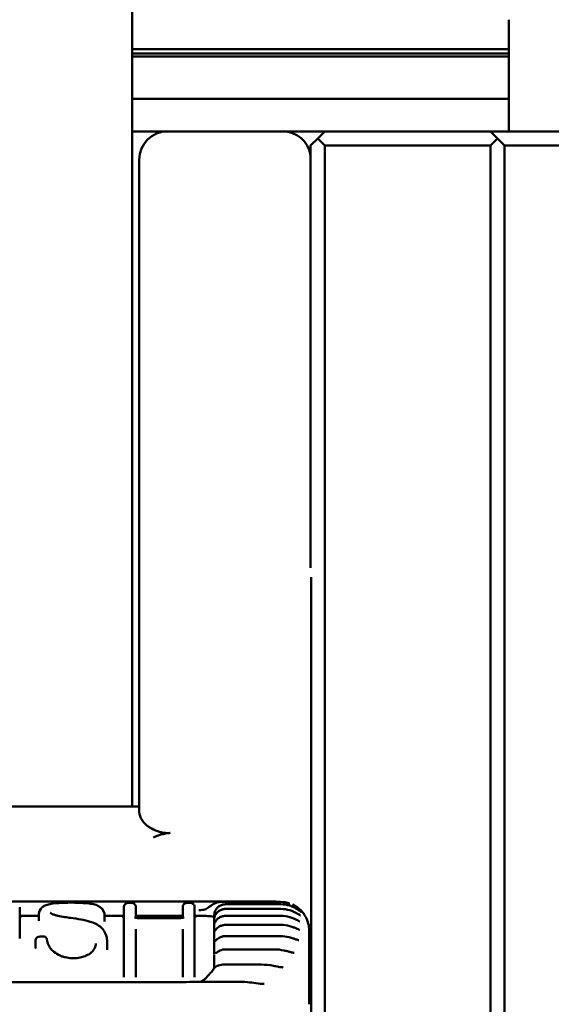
# Model space of a CAD drawing. Header units: millimetres. Extents: x 0 to 14369, y -869 to 2970.
# Tile 359 of 656: x 2039 to 2058, y 1109 to 1144. Entities that reach past the tile are written whole.
import ezdxf

# ---------------------------------------------------------------- set-up
doc = ezdxf.new("R2010")
doc.units = ezdxf.units.MM
doc.header["$LTSCALE"] = 10
doc.layers.add('Sichtbar (ISO)', color=7, linetype='Continuous', lineweight=50)

msp = doc.modelspace()

# ---------------------------------------------------------------- linework, layer by layer
at = {"layer": 'Sichtbar (ISO)'}
for p, q in [((2043.218, 1117.633), (2043.218, 1149.228)), ((2056.518, 1139.885), (2056.518, 1143.831)), ((2056.518, 1142.785), (2043.218, 1142.785)), ((2043.218, 1142.785), (2056.518, 1142.785)), ((2043.218, 1142.631), (2056.518, 1142.631)), ((2056.518, 1142.631), (2043.218, 1142.631)), ((2043.218, 1142.527), (2056.518, 1142.527)), ((2056.518, 1142.527), (2043.218, 1142.527)), ((2043.218, 1141.035), (2056.518, 1141.035)), ((2043.218, 1139.885), (2044.468, 1139.885)), ((2044.468, 1139.885), (2048.533, 1139.885)), ((2048.533, 1139.885), (2050.018, 1139.885)), ((2049.768, 1139.635), (2049.518, 1139.385)), ((2050.018, 1139.885), (2049.768, 1139.635)), ((2050.018, 1139.385), (2049.768, 1139.635)), ((2055.868, 1139.885), (2050.018, 1139.885)), ((2069.018, 1139.885), (2055.868, 1139.885)), ((2056.118, 1139.635), (2055.868, 1139.885)), ((2055.868, 1139.385), (2056.118, 1139.635)), ((2056.368, 1139.385), (2056.118, 1139.635)), ((2049.518, 1125.166), (2049.518, 1139.385)), ((2055.868, 1139.385), (2050.018, 1139.385)), ((2050.018, 1125.166), (2050.018, 1139.385)), ((2055.868, 1139.385), (2055.868, 1125.166)), ((2056.368, 1139.385), (2056.368, 1125.166)), ((2069.018, 1139.385), (2056.368, 1139.385)), ((2043.468, 1136.846), (2043.468, 1138.885)), ((2043.468, 1132.536), (2043.468, 1136.846)), ((2043.468, 1132.536), (2043.468, 1130.575)), ((2043.468, 1123.066), (2043.468, 1130.575)), ((2049.518, 1124.916), (2049.518, 1125.166)), ((2050.018, 1124.666), (2050.018, 1125.166)), ((2055.868, 1125.166), (2055.868, 1124.666)), ((2056.368, 1125.166), (2056.368, 1124.916)), ((2049.518, 1124.916), (2049.518, 1124.468)), ((2050.018, 1107.385), (2050.018, 1124.666)), ((2055.868, 1124.666), (2055.868, 1107.385)), ((2056.368, 1107.635), (2056.368, 1124.916)), ((2049.533, 1124.136), (2049.533, 1123.066)), ((2043.468, 1115.84), (2043.468, 1123.066)), ((2049.533, 1101.391), (2049.533, 1123.066)), ((2043.218, 1116.447), (2043.218, 1117.633)), ((2043.218, 1116.447), (2043.218, 1116.039)), ((2035.568, 1116.039), (2043.468, 1116.039)), ((2034.118, 1112.673), (2045.118, 1112.673)), ((2039.245, 1112.482), (2039.245, 1111.616)), ((2042.926, 1110.271), (2042.926, 1112.482)), ((2043.202, 1112.627), (2043.071, 1112.627)), ((2043.347, 1112.482), (2043.347, 1112.101)), ((2045.002, 1112.101), (2045.002, 1112.482)), ((2045.278, 1112.627), (2045.147, 1112.627)), ((2048.257, 1112.673), (2045.358, 1112.673)), ((2045.423, 1112.482), (2045.423, 1110.271)), ((2046.362, 1112.663), (2048.458, 1112.663)), ((2046.518, 1112.579), (2048.468, 1112.579)), ((2048.881, 1112.57), (2048.881, 1112.57)), ((2039.925, 1112.175), (2039.266, 1112.175)), ((2039.925, 1111.998), (2039.925, 1112.242)), ((2042.239, 1112.228), (2042.239, 1111.984)), ((2042.905, 1112.175), (2042.239, 1112.175)), ((2044.981, 1112.175), (2043.368, 1112.175)), ((2044.902, 1112.093), (2043.447, 1112.093)), ((2045.002, 1112.092), (2045.002, 1112.092)), ((2046.118, 1112.1), (2046.118, 1112.217)), ((2046.118, 1111.894), (2046.118, 1112.094)), ((2048.468, 1112.415), (2046.518, 1112.415)), ((2048.468, 1112.172), (2046.518, 1112.172)), ((2046.118, 1111.611), (2046.118, 1111.878)), ((2048.468, 1111.851), (2046.518, 1111.851)), ((2039.245, 1111.368), (2039.245, 1111.616)), ((2043.347, 1111.699), (2043.347, 1110.271)), ((2045.002, 1110.271), (2045.002, 1111.699)), ((2046.118, 1111.254), (2046.118, 1111.591)), ((2048.443, 1111.455), (2046.518, 1111.455)), ((2049.468, 1111.653), (2049.468, 1110.733)), ((2039.805, 1111.293), (2039.805, 1111.053)), ((2042.337, 1110.974), (2042.337, 1111.227)), ((2046.118, 1110.832), (2046.118, 1111.23)), ((2046.118, 1110.378), (2046.118, 1110.797)), ((2048.232, 1110.987), (2046.518, 1110.987)), ((2049.468, 1109.046), (2049.468, 1110.733)), ((2047.768, 1110.449), (2046.446, 1110.449)), ((2042.926, 1110.271), (2042.926, 1110.004)), ((2043.347, 1110.271), (2043.347, 1110.004)), ((2045.002, 1110.271), (2045.002, 1110.004)), ((2045.423, 1110.271), (2045.423, 1110.004)), ((2045.988, 1110.16), (2045.988, 1110.16)), ((2046.075, 1110.094), (2046.075, 1110.095)), ((2046.096, 1110.3), (2046.096, 1110.3)), ((2046.113, 1110.324), (2046.113, 1110.324)), ((2046.117, 1110.253), (2046.117, 1110.253)), ((2034.118, 1109.833), (2045.118, 1109.833)), ((2045.611, 1109.845), (2046.927, 1109.845))]:
    msp.add_line(p, q, dxfattribs=at)
for centre, start, end in [((2044.468, 1138.885), 90, 180), ((2048.533, 1138.885), 10.0164, 90)]:
    msp.add_arc(centre, 1, start, end, dxfattribs=at)
for centre, major_axis, ratio, start_param, end_param in [((2039.345, 1112.235), (-0.1, 0.0001), 0.996577, 0, 0.006031), ((2042.826, 1112.235), (0.1, 0), 0.996577, 6.277479, 6.283185), ((2043.447, 1112.235), (-0.1, 0.0001), 0.996577, 0, 0.005642), ((2044.902, 1112.235), (0.1, 0.0001), 0.996577, 6.27738, 6.283185), ((2045.523, 1112.235), (-0.1, 0), 0.996577, 0, 0.005205), ((2042.339, 1111.985), (-0.0983, -0.0184), 0.974407, 6.120785, 6.283233), ((2048.468, 1111.653), (1, 0), 0.998018, 6.282926, 6.282959), ((2039.905, 1111.305), (-0.1, 0.0008), 0.447022, 6.283143, 6.312986), ((2039.806, 1111.287), (-0.0001, 0.039), 0.022566, 1.131857, 1.442758), ((2039.905, 1111.293), (-0.1, 0), 0.212191, 0, 0.026961), ((2046.518, 1110.374), (-0.4, 0), 0.83762, 6.282843, 6.283129)]:
    msp.add_ellipse(centre, major_axis=major_axis, ratio=ratio, start_param=start_param, end_param=end_param, dxfattribs=at)
for points, knots in [([(2043.881, 1115.269), (2043.862, 1115.28), (2043.843, 1115.291), (2043.72, 1115.371), (2043.632, 1115.455), (2043.503, 1115.642), (2043.468, 1115.742), (2043.468, 1115.84)], [0.4389243, 0.4389243, 0.4389243, 0.4389243, 0.4476589, 0.4476589, 0.5001998, 0.5001998, 0.5553524, 0.5553524, 0.5553524, 0.5553524]), ([(2043.881, 1115.269), (2043.89, 1115.264), (2043.9, 1115.258), (2043.974, 1115.218), (2044.081, 1115.165), (2044.254, 1115.119), (2044.301, 1115.109), (2044.38, 1115.099), (2044.411, 1115.097), (2044.453, 1115.096), (2044.463, 1115.095), (2044.503, 1115.096), (2044.534, 1115.097), (2044.564, 1115.1)], [-0.08731532, -0.08731532, -0.08731532, -0.08731532, -0.08058853, -0.08058853, -0.03663605, -0.03663605, -0.02177314, -0.02177314, -0.0122244, -0.0122244, -0.00922409, -0.00922409, -0.00000418, -0.00000418, -0.00000418, -0.00000418]), ([(2044.564, 1115.1), (2044.446, 1115.088), (2044.331, 1115.068), (2044.149, 1115.018), (2044.058, 1114.988), (2043.97, 1114.943), (2043.969, 1114.942), (2043.968, 1114.941)], [-0.08711537, -0.08711537, -0.08711537, -0.08711537, -0.03614257, -0.03614257, 0, 0, 0.00052818, 0.00052818, 0.00052818, 0.00052818]), ([(2039.925, 1112.242), (2039.925, 1112.324), (2039.967, 1112.412), (2040.064, 1112.496), (2040.101, 1112.518), (2040.143, 1112.537)], [0, 0, 0, 0, 0.06177874, 0.06177874, 0.09385653, 0.09385653, 0.09385653, 0.09385653]), ([(2040.143, 1112.537), (2040.189, 1112.557), (2040.242, 1112.574), (2040.372, 1112.601), (2040.452, 1112.612), (2040.546, 1112.62)], [0, 0, 0, 0, 0.03500215, 0.03500215, 0.07168103, 0.07168103, 0.07168103, 0.07168103]), ([(2040.546, 1112.62), (2040.59, 1112.623), (2040.636, 1112.626), (2040.728, 1112.631), (2040.773, 1112.633), (2040.892, 1112.636), (2040.969, 1112.637), (2041.045, 1112.637)], [0, 0, 0, 0, 0.01681197, 0.01681197, 0.03155638, 0.03155638, 0.05433913, 0.05433913, 0.05433913, 0.05433913]), ([(2041.045, 1112.637), (2041.142, 1112.637), (2041.24, 1112.635), (2041.411, 1112.63), (2041.487, 1112.626), (2041.564, 1112.62), (2041.574, 1112.619), (2041.583, 1112.618)], [0, 0, 0, 0, 0.02897841, 0.02897841, 0.05469035, 0.05469035, 0.05838168, 0.05838168, 0.05838168, 0.05838168]), ([(2041.583, 1112.618), (2041.665, 1112.612), (2041.737, 1112.603), (2041.87, 1112.578), (2041.93, 1112.561), (2041.99, 1112.536), (2041.997, 1112.533), (2042.005, 1112.529)], [0, 0, 0, 0, 0.03200245, 0.03200245, 0.06976099, 0.06976099, 0.0755721, 0.0755721, 0.0755721, 0.0755721]), ([(2042.927, 1112.501), (2042.929, 1112.516), (2042.933, 1112.531), (2042.946, 1112.558), (2042.955, 1112.57), (2042.975, 1112.592), (2042.987, 1112.602), (2043.014, 1112.616), (2043.029, 1112.622), (2043.053, 1112.626), (2043.062, 1112.627), (2043.071, 1112.627)], [0, 0, 0, 0, 0.0045722, 0.0045722, 0.00912273, 0.00912273, 0.01377877, 0.01377877, 0.01860025, 0.01860025, 0.02153062, 0.02153062, 0.02153062, 0.02153062]), ([(2043.202, 1112.627), (2043.219, 1112.627), (2043.236, 1112.624), (2043.267, 1112.613), (2043.282, 1112.604), (2043.307, 1112.584), (2043.318, 1112.571), (2043.334, 1112.544), (2043.34, 1112.529), (2043.345, 1112.51), (2043.345, 1112.505), (2043.346, 1112.501)], [0, 0, 0, 0, 0.00534903, 0.00534903, 0.01051101, 0.01051101, 0.01542222, 0.01542222, 0.02012987, 0.02012987, 0.02151894, 0.02151894, 0.02151894, 0.02151894]), ([(2043.346, 1112.5), (2043.346, 1112.497), (2043.347, 1112.491), (2043.347, 1112.485), (2043.347, 1112.482)], [0.0009351, 0.0009351, 0.0009351, 0.0009351, 0.5, 0.9999986, 0.9999986, 0.9999986, 0.9999986]), ([(2045.003, 1112.501), (2045.005, 1112.516), (2045.009, 1112.531), (2045.022, 1112.558), (2045.031, 1112.57), (2045.051, 1112.592), (2045.063, 1112.602), (2045.09, 1112.616), (2045.105, 1112.622), (2045.129, 1112.626), (2045.138, 1112.627), (2045.147, 1112.627)], [0, 0, 0, 0, 0.0045722, 0.0045722, 0.00912273, 0.00912273, 0.01377877, 0.01377877, 0.01860025, 0.01860025, 0.02153061, 0.02153061, 0.02153061, 0.02153061]), ([(2045.278, 1112.627), (2045.295, 1112.627), (2045.312, 1112.624), (2045.343, 1112.613), (2045.358, 1112.604), (2045.383, 1112.584), (2045.394, 1112.571), (2045.41, 1112.544), (2045.416, 1112.529), (2045.421, 1112.51), (2045.421, 1112.505), (2045.422, 1112.501)], [0, 0, 0, 0, 0.00534904, 0.00534904, 0.01051102, 0.01051102, 0.01542222, 0.01542222, 0.02012987, 0.02012987, 0.02151894, 0.02151894, 0.02151894, 0.02151894]), ([(2045.422, 1112.5), (2045.422, 1112.497), (2045.423, 1112.491), (2045.423, 1112.485), (2045.423, 1112.482)], [0.0009351, 0.0009351, 0.0009351, 0.0009351, 0.5, 0.9999987, 0.9999987, 0.9999987, 0.9999987]), ([(2045.574, 1112.374), (2045.651, 1112.374), (2045.722, 1112.38), (2045.829, 1112.414), (2045.872, 1112.44), (2045.959, 1112.502), (2046, 1112.534), (2046.093, 1112.592), (2046.146, 1112.619), (2046.253, 1112.654), (2046.308, 1112.663), (2046.362, 1112.663)], [0, 0, 0, 0, 0.02576362, 0.02576362, 0.04644061, 0.04644061, 0.0630425, 0.0630425, 0.08061884, 0.08061884, 0.09683917, 0.09683917, 0.09683917, 0.09683917]), ([(2046.118, 1112.227), (2046.118, 1112.228), (2046.118, 1112.23), (2046.119, 1112.238), (2046.119, 1112.245), (2046.123, 1112.269), (2046.127, 1112.289), (2046.142, 1112.334), (2046.153, 1112.36), (2046.185, 1112.412), (2046.206, 1112.439), (2046.255, 1112.487), (2046.284, 1112.509), (2046.349, 1112.545), (2046.385, 1112.559), (2046.454, 1112.576), (2046.486, 1112.579), (2046.518, 1112.579)], [0, 0, 0, 0, 0.00355203, 0.00355203, 0.00969238, 0.00969238, 0.02019338, 0.02019338, 0.03117216, 0.03117216, 0.04211515, 0.04211515, 0.0531002, 0.0531002, 0.06472728, 0.06472728, 0.07429002, 0.07429002, 0.07429002, 0.07429002]), ([(2048.458, 1112.663), (2048.565, 1112.663), (2048.673, 1112.646), (2048.78, 1112.611), (2048.785, 1112.609), (2048.79, 1112.607)], [0, 0, 0, 0, 0.03213484, 0.03213484, 0.03383381, 0.03383381, 0.03383381, 0.03383381]), ([(2048.468, 1112.579), (2048.574, 1112.579), (2048.682, 1112.562), (2048.83, 1112.516), (2048.875, 1112.498), (2048.955, 1112.46), (2048.991, 1112.441), (2049.049, 1112.406), (2049.072, 1112.39), (2049.11, 1112.364), (2049.125, 1112.353), (2049.148, 1112.335), (2049.157, 1112.328), (2049.17, 1112.319), (2049.174, 1112.315), (2049.18, 1112.311), (2049.181, 1112.31), (2049.181, 1112.31), (2049.181, 1112.31), (2049.181, 1112.31)], [0, 0, 0, 0, 0.03197006, 0.03197006, 0.0468081, 0.0468081, 0.05949596, 0.05949596, 0.06938989, 0.06938989, 0.07680407, 0.07680407, 0.08259615, 0.08259615, 0.08692758, 0.08692758, 0.0899975, 0.0899975, 0.09022281, 0.09022281, 0.09022281, 0.09022281]), ([(2048.881, 1112.57), (2048.962, 1112.532), (2049.042, 1112.482), (2049.188, 1112.358), (2049.254, 1112.282), (2049.366, 1112.108), (2049.41, 1112.007), (2049.457, 1111.822), (2049.468, 1111.737), (2049.468, 1111.653)], [0, 0, 0, 0, 0.0285218, 0.0285218, 0.058561, 0.058561, 0.0910015, 0.0910015, 0.1163972, 0.1163972, 0.1163972, 0.1163972]), ([(2039.245, 1112.235), (2039.245, 1112.224), (2039.247, 1112.213), (2039.254, 1112.193), (2039.259, 1112.184), (2039.271, 1112.168), (2039.279, 1112.16), (2039.29, 1112.153), (2039.293, 1112.151), (2039.298, 1112.148), (2039.3, 1112.147), (2039.305, 1112.145), (2039.307, 1112.144), (2039.311, 1112.143), (2039.311, 1112.143), (2039.312, 1112.143), (2039.312, 1112.143), (2039.312, 1112.143)], [0, 0, 0, 0, 0.00322931, 0.00322931, 0.00645064, 0.00645064, 0.00961162, 0.00961162, 0.01090745, 0.01090745, 0.01184239, 0.01184239, 0.0133389, 0.0133389, 0.01467717, 0.01467717, 0.01523314, 0.01523314, 0.01523314, 0.01523314]), ([(2040.326, 1112.277), (2040.326, 1112.277), (2040.326, 1112.277), (2040.327, 1112.275), (2040.332, 1112.27), (2040.351, 1112.255), (2040.367, 1112.245), (2040.388, 1112.235)], [0.02735148, 0.02735148, 0.02735148, 0.02735148, 0.03122142, 0.03122142, 0.04735863, 0.04735863, 0.06415666, 0.06415666, 0.06415666, 0.06415666]), ([(2040.388, 1112.235), (2040.395, 1112.231), (2040.407, 1112.227), (2040.436, 1112.216), (2040.455, 1112.21), (2040.513, 1112.193), (2040.554, 1112.183), (2040.671, 1112.158), (2040.753, 1112.143), (2040.905, 1112.118), (2040.976, 1112.107), (2041.047, 1112.097)], [0, 0, 0, 0, 0.00772372, 0.00772372, 0.01739638, 0.01739638, 0.03382427, 0.03382427, 0.06257913, 0.06257913, 0.08621258, 0.08621258, 0.08621258, 0.08621258]), ([(2042.859, 1112.143), (2042.859, 1112.143), (2042.859, 1112.143), (2042.859, 1112.143), (2042.86, 1112.143), (2042.862, 1112.144), (2042.862, 1112.144), (2042.866, 1112.145), (2042.868, 1112.146), (2042.874, 1112.149), (2042.878, 1112.151), (2042.885, 1112.155), (2042.889, 1112.158), (2042.898, 1112.167), (2042.903, 1112.172), (2042.913, 1112.186), (2042.918, 1112.195), (2042.924, 1112.214), (2042.926, 1112.224), (2042.926, 1112.235)], [0.02329832, 0.02329832, 0.02329832, 0.02329832, 0.02371033, 0.02371033, 0.02483218, 0.02483218, 0.0256779, 0.0256779, 0.0271068, 0.0271068, 0.02845419, 0.02845419, 0.03012638, 0.03012638, 0.03243421, 0.03243421, 0.03535575, 0.03535575, 0.03854671, 0.03854671, 0.03854671, 0.03854671]), ([(2043.3, 1112.114), (2043.3, 1112.114), (2043.301, 1112.114), (2043.305, 1112.112), (2043.308, 1112.111), (2043.318, 1112.108), (2043.324, 1112.106), (2043.341, 1112.102), (2043.352, 1112.1), (2043.377, 1112.097), (2043.391, 1112.095), (2043.42, 1112.093), (2043.433, 1112.093), (2043.447, 1112.093)], [0.01709669, 0.01709669, 0.01709669, 0.01709669, 0.01933252, 0.01933252, 0.02211798, 0.02211798, 0.02540461, 0.02540461, 0.02944954, 0.02944954, 0.03408913, 0.03408913, 0.03822372, 0.03822372, 0.03822372, 0.03822372]), ([(2043.347, 1112.235), (2043.347, 1112.224), (2043.349, 1112.213), (2043.356, 1112.193), (2043.361, 1112.184), (2043.373, 1112.168), (2043.381, 1112.16), (2043.392, 1112.153), (2043.395, 1112.151), (2043.4, 1112.148), (2043.402, 1112.147), (2043.407, 1112.145), (2043.41, 1112.144), (2043.413, 1112.143), (2043.414, 1112.143), (2043.414, 1112.143), (2043.414, 1112.143), (2043.414, 1112.143)], [0, 0, 0, 0, 0.00322923, 0.00322923, 0.00645054, 0.00645054, 0.00961167, 0.00961167, 0.01090807, 0.01090807, 0.01184359, 0.01184359, 0.01334049, 0.01334049, 0.01467843, 0.01467843, 0.01523626, 0.01523626, 0.01523626, 0.01523626]), ([(2044.902, 1112.093), (2044.92, 1112.093), (2044.938, 1112.094), (2044.972, 1112.097), (2044.988, 1112.099), (2045.015, 1112.103), (2045.027, 1112.106), (2045.038, 1112.11), (2045.041, 1112.111), (2045.047, 1112.113), (2045.049, 1112.114), (2045.049, 1112.114)], [0, 0, 0, 0, 0.00542427, 0.00542427, 0.01073596, 0.01073596, 0.01568976, 0.01568976, 0.0177805, 0.0177805, 0.02109155, 0.02109155, 0.02109155, 0.02109155]), ([(2044.935, 1112.143), (2044.935, 1112.143), (2044.935, 1112.143), (2044.935, 1112.143), (2044.936, 1112.143), (2044.938, 1112.144), (2044.939, 1112.144), (2044.942, 1112.145), (2044.945, 1112.146), (2044.951, 1112.149), (2044.954, 1112.151), (2044.961, 1112.155), (2044.965, 1112.158), (2044.974, 1112.167), (2044.979, 1112.172), (2044.989, 1112.186), (2044.994, 1112.195), (2045, 1112.214), (2045.002, 1112.224), (2045.002, 1112.235)], [0.02329736, 0.02329736, 0.02329736, 0.02329736, 0.02370149, 0.02370149, 0.02483136, 0.02483136, 0.0256801, 0.0256801, 0.02711108, 0.02711108, 0.02845833, 0.02845833, 0.03012942, 0.03012942, 0.03243602, 0.03243602, 0.03535695, 0.03535695, 0.03854589, 0.03854589, 0.03854589, 0.03854589]), ([(2045.423, 1112.235), (2045.423, 1112.224), (2045.425, 1112.213), (2045.432, 1112.193), (2045.437, 1112.184), (2045.45, 1112.168), (2045.457, 1112.16), (2045.468, 1112.153), (2045.471, 1112.151), (2045.476, 1112.148), (2045.478, 1112.147), (2045.483, 1112.145), (2045.486, 1112.144), (2045.489, 1112.143), (2045.49, 1112.143), (2045.49, 1112.143), (2045.49, 1112.143), (2045.49, 1112.143)], [0, 0, 0, 0, 0.00322914, 0.00322914, 0.00645042, 0.00645042, 0.00961173, 0.00961173, 0.01090878, 0.01090878, 0.01184494, 0.01184494, 0.01334229, 0.01334229, 0.01467985, 0.01467985, 0.01523978, 0.01523978, 0.01523978, 0.01523978]), ([(2046.118, 1112.119), (2046.118, 1112.131), (2046.093, 1112.142), (2045.991, 1112.158), (2045.914, 1112.164), (2045.736, 1112.171), (2045.624, 1112.172), (2045.483, 1112.174), (2045.464, 1112.174), (2045.445, 1112.174)], [-0.4541071, -0.4541071, -0.4541071, -0.4541071, -0.4161216, -0.4161216, -0.3781361, -0.3781361, -0.3403282, -0.3403282, -0.3346391, -0.3346391, -0.3346391, -0.3346391]), ([(2046.119, 1112.102), (2046.119, 1112.102), (2046.119, 1112.102), (2046.119, 1112.102), (2046.119, 1112.103), (2046.119, 1112.105), (2046.12, 1112.108), (2046.121, 1112.117), (2046.123, 1112.127), (2046.131, 1112.155), (2046.138, 1112.175), (2046.161, 1112.219), (2046.177, 1112.244), (2046.217, 1112.291), (2046.241, 1112.314), (2046.298, 1112.355), (2046.332, 1112.374), (2046.403, 1112.401), (2046.443, 1112.41), (2046.494, 1112.414), (2046.506, 1112.415), (2046.518, 1112.415)], [0.01545825, 0.01545825, 0.01545825, 0.01545825, 0.01559838, 0.01559838, 0.01688382, 0.01688382, 0.01985851, 0.01985851, 0.02721279, 0.02721279, 0.03717495, 0.03717495, 0.04808012, 0.04808012, 0.05868273, 0.05868273, 0.07020161, 0.07020161, 0.08202318, 0.08202318, 0.08561483, 0.08561483, 0.08561483, 0.08561483]), ([(2046.124, 1111.906), (2046.124, 1111.906), (2046.124, 1111.906), (2046.124, 1111.906), (2046.124, 1111.908), (2046.126, 1111.912), (2046.127, 1111.917), (2046.133, 1111.931), (2046.137, 1111.941), (2046.151, 1111.97), (2046.164, 1111.991), (2046.197, 1112.033), (2046.22, 1112.056), (2046.271, 1112.097), (2046.3, 1112.116), (2046.366, 1112.146), (2046.402, 1112.158), (2046.465, 1112.169), (2046.492, 1112.172), (2046.518, 1112.172)], [0.01432361, 0.01432361, 0.01432361, 0.01432361, 0.01486405, 0.01486405, 0.01695075, 0.01695075, 0.02135161, 0.02135161, 0.02758143, 0.02758143, 0.03770086, 0.03770086, 0.04846881, 0.04846881, 0.05926586, 0.05926586, 0.07065794, 0.07065794, 0.07851269, 0.07851269, 0.07851269, 0.07851269]), ([(2048.468, 1112.415), (2048.574, 1112.415), (2048.683, 1112.398), (2048.83, 1112.354), (2048.876, 1112.336), (2048.955, 1112.301), (2048.99, 1112.284), (2049.046, 1112.252), (2049.069, 1112.239), (2049.104, 1112.217), (2049.118, 1112.208), (2049.138, 1112.196), (2049.145, 1112.191), (2049.155, 1112.185), (2049.158, 1112.184), (2049.161, 1112.182), (2049.161, 1112.182), (2049.161, 1112.182)], [0, 0, 0, 0, 0.03201636, 0.03201636, 0.04684702, 0.04684702, 0.05935502, 0.05935502, 0.0688565, 0.0688565, 0.0757962, 0.0757962, 0.08083193, 0.08083193, 0.0843837, 0.0843837, 0.08595568, 0.08595568, 0.08595568, 0.08595568]), ([(2048.468, 1112.172), (2048.575, 1112.172), (2048.683, 1112.155), (2048.83, 1112.113), (2048.876, 1112.097), (2048.954, 1112.064), (2048.988, 1112.049), (2049.043, 1112.021), (2049.064, 1112.01), (2049.097, 1111.993), (2049.109, 1111.986), (2049.126, 1111.978), (2049.132, 1111.975), (2049.139, 1111.972), (2049.141, 1111.971), (2049.142, 1111.971), (2049.142, 1111.971), (2049.142, 1111.971)], [0, 0, 0, 0, 0.03205723, 0.03205723, 0.04686062, 0.04686062, 0.05914042, 0.05914042, 0.06820084, 0.06820084, 0.07457175, 0.07457175, 0.0789023, 0.0789023, 0.08181053, 0.08181053, 0.08258204, 0.08258204, 0.08258204, 0.08258204]), ([(2041.737, 1111.965), (2041.857, 1111.927), (2041.961, 1111.878), (2042.096, 1111.783), (2042.14, 1111.743), (2042.176, 1111.699)], [0, 0, 0, 0, 0.04769127, 0.04769127, 0.07696335, 0.07696335, 0.07696335, 0.07696335]), ([(2046.133, 1111.631), (2046.133, 1111.631), (2046.133, 1111.631), (2046.133, 1111.631), (2046.134, 1111.633), (2046.136, 1111.637), (2046.138, 1111.64), (2046.145, 1111.652), (2046.151, 1111.662), (2046.169, 1111.688), (2046.184, 1111.706), (2046.221, 1111.742), (2046.243, 1111.76), (2046.296, 1111.795), (2046.328, 1111.811), (2046.398, 1111.837), (2046.436, 1111.845), (2046.489, 1111.85), (2046.503, 1111.851), (2046.518, 1111.851)], [0.01279696, 0.01279696, 0.01279696, 0.01279696, 0.01345187, 0.01345187, 0.01528312, 0.01528312, 0.01864221, 0.01864221, 0.02493135, 0.02493135, 0.03444484, 0.03444484, 0.04416356, 0.04416356, 0.05530019, 0.05530019, 0.06685655, 0.06685655, 0.07122022, 0.07122022, 0.07122022, 0.07122022]), ([(2048.468, 1111.851), (2048.575, 1111.851), (2048.683, 1111.835), (2048.83, 1111.796), (2048.876, 1111.781), (2048.953, 1111.751), (2048.986, 1111.737), (2049.038, 1111.715), (2049.058, 1111.705), (2049.088, 1111.693), (2049.098, 1111.688), (2049.112, 1111.683), (2049.117, 1111.681), (2049.122, 1111.68), (2049.123, 1111.679), (2049.123, 1111.679), (2049.123, 1111.679), (2049.123, 1111.679)], [0, 0, 0, 0, 0.03207788, 0.03207788, 0.04683101, 0.04683101, 0.0588242, 0.0588242, 0.06738412, 0.06738412, 0.07316789, 0.07316789, 0.07690203, 0.07690203, 0.07938898, 0.07938898, 0.07966097, 0.07966097, 0.07966097, 0.07966097]), ([(2039.805, 1111.305), (2039.805, 1111.32), (2039.807, 1111.335), (2039.817, 1111.362), (2039.824, 1111.375), (2039.841, 1111.396), (2039.852, 1111.406), (2039.875, 1111.421), (2039.887, 1111.426), (2039.908, 1111.432), (2039.917, 1111.433), (2039.925, 1111.434)], [0, 0, 0, 0, 0.00443309, 0.00443309, 0.00877335, 0.00877335, 0.01295719, 0.01295719, 0.01715446, 0.01715446, 0.01971645, 0.01971645, 0.01971645, 0.01971645]), ([(2040.075, 1111.446), (2040.089, 1111.447), (2040.104, 1111.446), (2040.132, 1111.438), (2040.145, 1111.432), (2040.168, 1111.416), (2040.177, 1111.406), (2040.192, 1111.385), (2040.198, 1111.373), (2040.204, 1111.355), (2040.205, 1111.349), (2040.206, 1111.343)], [0, 0, 0, 0, 0.00467111, 0.00467111, 0.00902482, 0.00902482, 0.0130717, 0.0130717, 0.01707007, 0.01707007, 0.01887348, 0.01887348, 0.01887348, 0.01887348]), ([(2042.176, 1111.699), (2042.253, 1111.609), (2042.299, 1111.505), (2042.332, 1111.343), (2042.337, 1111.285), (2042.337, 1111.227)], [0, 0, 0, 0, 0.06191316, 0.06191316, 0.09576557, 0.09576557, 0.09576557, 0.09576557]), ([(2046.148, 1111.279), (2046.148, 1111.279), (2046.148, 1111.279), (2046.15, 1111.281), (2046.151, 1111.282), (2046.156, 1111.289), (2046.16, 1111.294), (2046.173, 1111.308), (2046.183, 1111.319), (2046.21, 1111.344), (2046.228, 1111.359), (2046.273, 1111.389), (2046.301, 1111.405), (2046.363, 1111.431), (2046.398, 1111.441), (2046.461, 1111.452), (2046.489, 1111.455), (2046.518, 1111.455)], [0.0108628, 0.0108628, 0.0108628, 0.0108628, 0.01220632, 0.01220632, 0.01471048, 0.01471048, 0.01907579, 0.01907579, 0.02586298, 0.02586298, 0.03449291, 0.03449291, 0.04468899, 0.04468899, 0.0556091, 0.0556091, 0.06409993, 0.06409993, 0.06409993, 0.06409993]), ([(2048.443, 1111.455), (2048.551, 1111.455), (2048.66, 1111.44), (2048.809, 1111.403), (2048.855, 1111.39), (2048.934, 1111.364), (2048.968, 1111.351), (2049.02, 1111.333), (2049.04, 1111.326), (2049.068, 1111.317), (2049.078, 1111.314), (2049.089, 1111.311), (2049.093, 1111.311), (2049.097, 1111.31), (2049.098, 1111.31), (2049.098, 1111.31)], [0, 0, 0, 0, 0.03228946, 0.03228946, 0.04729381, 0.04729381, 0.05944626, 0.05944626, 0.06796366, 0.06796366, 0.073508, 0.073508, 0.07655578, 0.07655578, 0.07911496, 0.07911496, 0.07911496, 0.07911496]), ([(2039.793, 1111.019), (2039.793, 1111.019), (2039.793, 1111.019), (2039.793, 1111.02), (2039.794, 1111.021), (2039.798, 1111.025), (2039.8, 1111.029), (2039.803, 1111.039), (2039.805, 1111.046), (2039.805, 1111.053)], [0.014072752, 0.014072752, 0.014072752, 0.014072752, 0.014268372, 0.014268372, 0.016970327, 0.016970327, 0.019895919, 0.019895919, 0.02351615, 0.02351615, 0.02351615, 0.02351615]), ([(2040.315, 1111.049), (2040.339, 1111.011), (2040.372, 1110.971), (2040.466, 1110.883), (2040.536, 1110.834), (2040.62, 1110.791)], [0, 0, 0, 0, 0.02926831, 0.02926831, 0.06590125, 0.06590125, 0.06590125, 0.06590125]), ([(2041.857, 1110.971), (2041.903, 1111.039), (2041.924, 1111.102), (2041.931, 1111.172), (2041.931, 1111.183), (2041.931, 1111.193)], [0, 0, 0, 0, 0.05089987, 0.05089987, 0.06052145, 0.06052145, 0.06052145, 0.06052145]), ([(2040.62, 1110.791), (2040.656, 1110.772), (2040.695, 1110.755), (2040.774, 1110.727), (2040.814, 1110.715), (2040.924, 1110.689), (2041, 1110.679), (2041.098, 1110.675), (2041.119, 1110.674), (2041.141, 1110.674)], [0, 0, 0, 0, 0.01557588, 0.01557588, 0.02930915, 0.02930915, 0.05220802, 0.05220802, 0.05865766, 0.05865766, 0.05865766, 0.05865766]), ([(2041.141, 1110.674), (2041.221, 1110.674), (2041.302, 1110.681), (2041.44, 1110.708), (2041.501, 1110.726), (2041.569, 1110.753), (2041.583, 1110.759), (2041.597, 1110.766)], [0, 0, 0, 0, 0.02390019, 0.02390019, 0.04459095, 0.04459095, 0.05030413, 0.05030413, 0.05030413, 0.05030413]), ([(2041.597, 1110.766), (2041.658, 1110.794), (2041.71, 1110.826), (2041.798, 1110.896), (2041.832, 1110.934), (2041.857, 1110.971)], [0, 0, 0, 0, 0.02523624, 0.02523624, 0.05399604, 0.05399604, 0.05399604, 0.05399604]), ([(2046.167, 1110.848), (2046.167, 1110.848), (2046.168, 1110.849), (2046.17, 1110.85), (2046.172, 1110.852), (2046.178, 1110.858), (2046.183, 1110.862), (2046.198, 1110.874), (2046.209, 1110.883), (2046.238, 1110.903), (2046.257, 1110.916), (2046.304, 1110.94), (2046.333, 1110.953), (2046.398, 1110.973), (2046.434, 1110.981), (2046.487, 1110.986), (2046.502, 1110.987), (2046.518, 1110.987)], [0.00913818, 0.00913818, 0.00913818, 0.00913818, 0.01070168, 0.01070168, 0.01342584, 0.01342584, 0.01732524, 0.01732524, 0.02342958, 0.02342958, 0.03159019, 0.03159019, 0.0415367, 0.0415367, 0.05269462, 0.05269462, 0.05735632, 0.05735632, 0.05735632, 0.05735632]), ([(2048.232, 1110.987), (2048.35, 1110.987), (2048.469, 1110.971), (2048.633, 1110.936), (2048.684, 1110.922), (2048.771, 1110.899), (2048.808, 1110.889), (2048.861, 1110.876), (2048.878, 1110.873), (2048.91, 1110.867), (2048.924, 1110.866), (2048.934, 1110.866)], [0, 0, 0, 0, 0.03539929, 0.03539929, 0.05186697, 0.05186697, 0.06536978, 0.06536978, 0.07269761, 0.07269761, 0.08042806, 0.08042806, 0.08042806, 0.08042806]), ([(2046.096, 1110.3), (2046.101, 1110.31), (2046.107, 1110.317), (2046.121, 1110.336), (2046.131, 1110.346), (2046.165, 1110.372), (2046.192, 1110.389), (2046.25, 1110.415), (2046.279, 1110.425), (2046.344, 1110.441), (2046.381, 1110.446), (2046.427, 1110.448), (2046.436, 1110.449), (2046.446, 1110.449)], [0, 0, 0, 0, 0.00442061, 0.00442061, 0.01098747, 0.01098747, 0.02258535, 0.02258535, 0.03224967, 0.03224967, 0.04323614, 0.04323614, 0.0460601, 0.0460601, 0.0460601, 0.0460601]), ([(2046.114, 1110.326), (2046.114, 1110.327), (2046.114, 1110.329), (2046.116, 1110.34), (2046.117, 1110.354), (2046.118, 1110.371)], [0.025462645, 0.025462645, 0.025462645, 0.025462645, 0.026308, 0.026308, 0.034150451, 0.034150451, 0.034150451, 0.034150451]), ([(2047.768, 1110.449), (2047.915, 1110.449), (2048.064, 1110.43), (2048.265, 1110.394), (2048.326, 1110.381), (2048.445, 1110.359), (2048.504, 1110.351), (2048.551, 1110.351)], [0, 0, 0, 0, 0.04394621, 0.04394621, 0.06386958, 0.06386958, 0.0851548, 0.0851548, 0.0851548, 0.0851548]), ([(2045.635, 1109.845), (2045.651, 1109.852), (2045.667, 1109.859), (2045.712, 1109.884), (2045.742, 1109.904), (2045.815, 1109.966), (2045.857, 1110.016), (2045.928, 1110.098), (2045.957, 1110.13), (2045.988, 1110.16)], [0.05571309, 0.05571309, 0.05571309, 0.05571309, 0.06169143, 0.06169143, 0.07382743, 0.07382743, 0.09376703, 0.09376703, 0.10663669, 0.10663669, 0.10663669, 0.10663669]), ([(2046.927, 1109.845), (2047.047, 1109.845), (2047.167, 1109.839), (2047.388, 1109.818), (2047.49, 1109.805), (2047.69, 1109.779), (2047.79, 1109.767), (2047.881, 1109.767)], [0, 0, 0, 0, 0.03591716, 0.03591716, 0.06717476, 0.06717476, 0.09981401, 0.09981401, 0.09981401, 0.09981401])]:
    msp.add_open_spline(points, degree=3, knots=knots, dxfattribs=at)
for points in [[(2042.005, 1112.529), (2042.127, 1112.473), (2042.215, 1112.368), (2042.237, 1112.255)], [(2042.926, 1112.482), (2042.926, 1112.485), (2042.926, 1112.491), (2042.927, 1112.497), (2042.927, 1112.5)], [(2045.002, 1112.482), (2045.002, 1112.485), (2045.002, 1112.491), (2045.003, 1112.497), (2045.003, 1112.5)], [(2045.118, 1112.673), (2045.186, 1112.673), (2045.254, 1112.673), (2045.321, 1112.673)], [(2045.358, 1112.673), (2045.346, 1112.673), (2045.333, 1112.673), (2045.321, 1112.673)], [(2048.257, 1112.673), (2048.307, 1112.673), (2048.358, 1112.67), (2048.408, 1112.663)], [(2041.047, 1112.097), (2041.287, 1112.063), (2041.531, 1112.031), (2041.737, 1111.965)], [(2042.237, 1112.255), (2042.238, 1112.246), (2042.239, 1112.237), (2042.239, 1112.228)], [(2045.573, 1112.374), (2045.573, 1112.374), (2045.574, 1112.374), (2045.574, 1112.374)], [(2046.118, 1112.092), (2046.118, 1112.094), (2046.118, 1112.097), (2046.118, 1112.1)], [(2046.118, 1111.884), (2046.118, 1111.887), (2046.118, 1111.89), (2046.118, 1111.894)], [(2039.925, 1111.434), (2039.975, 1111.438), (2040.025, 1111.442), (2040.075, 1111.446)], [(2046.118, 1111.6), (2046.118, 1111.603), (2046.118, 1111.607), (2046.118, 1111.611)], [(2040.206, 1111.343), (2040.222, 1111.248), (2040.251, 1111.148), (2040.315, 1111.049)], [(2046.118, 1111.242), (2046.118, 1111.246), (2046.118, 1111.25), (2046.118, 1111.254)], [(2046.118, 1110.812), (2046.118, 1110.816), (2046.118, 1110.82), (2046.118, 1110.825)], [(2046.118, 1110.371), (2046.118, 1110.372), (2046.118, 1110.373), (2046.118, 1110.374)], [(2045.988, 1110.16), (2046.042, 1110.212), (2046.078, 1110.262), (2046.096, 1110.3)], [(2045.118, 1109.833), (2045.282, 1109.833), (2045.447, 1109.845), (2045.611, 1109.845)]]:
    msp.add_open_spline(points, degree=3, dxfattribs=at)

doc.saveas('drawing.dxf')
